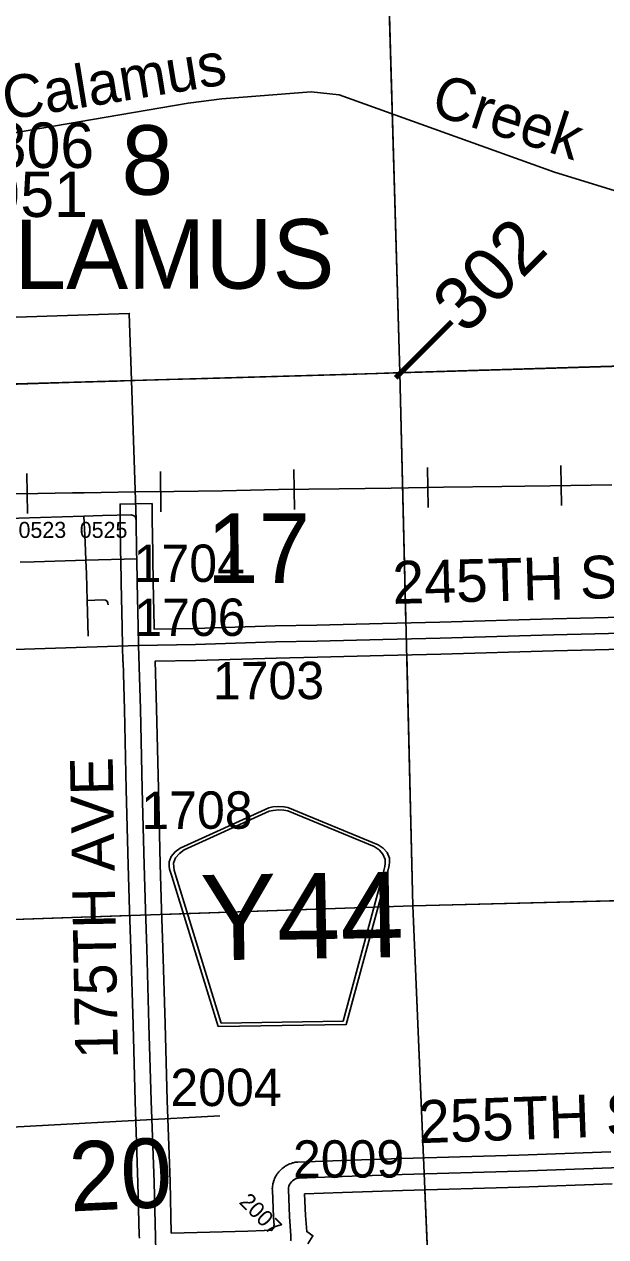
# Model space of a CAD drawing. Extents: x 128.7 to 185.5, y -21.4 to 12.6.
# Drawn here: x 141.537 to 142.626, y -11.108 to -8.839 of the extents above; entities that cross this region are included whole.
import ezdxf

# ---------------------------------------------------------------- set-up
doc = ezdxf.new("R2010")
doc.units = 0
for name, color, linetype in [('tdCoCityStreetMinor', 7, 'Continuous'), ('tdCoCorpBndry', 7, 'Continuous'), ('tdCoCorpTxt', 7, 'Continuous'), ('tdCoHydroRiver', 7, 'Continuous'), ('tdCoHydroTxtLg', 7, 'Continuous'), ('tdCoPriCL', 7, 'Continuous'), ('tdCoPrimary', 7, 'Continuous'), ('tdCoPriNonDiv', 7, 'Continuous'), ('tdCoPriNonDivCL', 7, 'Continuous'), ('tdCoRRCL', 7, 'Continuous'), ('tdCoSecRdNmbr', 7, 'Continuous'), ('tdCoSecRdTxt', 7, 'Continuous'), ('tdCoSecRteBand', 7, 'Continuous'), ('tdCoSecRteCL', 7, 'Continuous'), ('tdCoSectLine', 7, 'Continuous'), ('tdCoSectLinePart', 7, 'Continuous'), ('tdCoSectNmbr', 7, 'Continuous'), ('tdCoShieldCoRte', 7, 'Continuous'), ('tdCoStrucSecCoName', 7, 'Continuous'), ('tdCoStrucSecFHWANum', 7, 'Continuous'), ('tdCoSurfAsphalt', 7, 'Continuous'), ('tdCoSurfAsphaltUnbanded', 7, 'Continuous'), ('tdCoSurfBitum', 7, 'Continuous'), ('tdCoSurfGravel', 7, 'Continuous'), ('tdStHwyPriRefPost1', 7, 'Continuous')]:
    doc.layers.add(name, color=color, linetype=linetype)

msp = doc.modelspace()

# ---------------------------------------------------------------- linework, layer by layer
at = {"layer": 'tdCoCityStreetMinor'}
for p, q in [((141.6526, -9.8422), (141.7477, -9.8392)), ((141.6565, -9.984), (141.655, -9.9174))]:
    msp.add_line(p, q, dxfattribs=at)
for points in [[(141.6526, -9.8422), (141.6511, -9.8081), (141.6487, -9.7593)], [(141.5297, -9.846), (141.5554, -9.8451), (141.6526, -9.8422)], [(141.655, -9.9174), (141.6538, -9.8676), (141.6526, -9.8422)], [(141.655, -9.9174), (141.6834, -9.9164), (141.6891, -9.9171), (141.6923, -9.9189), (141.6938, -9.9226), (141.6943, -9.9255)]]:
    msp.add_lwpolyline(points, dxfattribs=at)
at = {"layer": 'tdCoCorpBndry'}
msp.add_lwpolyline([(141.0017, -10.0261), (140.9863, -9.526), (140.9826, -9.4049), (141.7337, -9.3802), (141.7379, -9.5058), (141.7467, -9.7665), (141.7475, -9.8279), (141.7477, -9.8392), (141.7486, -9.8839), (141.7502, -9.967), (141.7512, -10.0018), (141.3622, -10.0144), (141.3625, -10.1102), (141.2526, -10.109), (141.2503, -10.0181)], close=True, dxfattribs=at)
at = {"layer": 'tdCoHydroRiver'}
for points in [[(143.6768, -8.8052), (143.6321, -8.8856), (143.5996, -8.9529), (143.5598, -9.0395), (143.5123, -9.131), (143.497, -9.1473), (143.4925, -9.1537), (143.4681, -9.1782), (143.4141, -9.2163), (143.3214, -9.2303), (143.0663, -9.2482), (142.7388, -9.1737), (142.6735, -9.16), (142.5298, -9.1158), (142.1266, -8.9712), (142.0742, -8.9651), (141.9071, -8.9784), (141.8442, -8.9868), (141.3867, -9.0643)], [(141.9034, -10.882), (141.4213, -10.9081)]]:
    msp.add_lwpolyline(points, dxfattribs=at)
at = {"layer": 'tdCoPriCL'}
msp.add_lwpolyline([(141.5238, -9.5127), (141.5402, -9.5121), (141.6206, -9.5093), (141.7107, -9.5067), (141.7376, -9.5058), (141.8073, -9.5036), (141.9244, -9.5006), (142.0549, -9.4967), (142.1787, -9.493), (142.2395, -9.4911), (142.3087, -9.4888), (142.6371, -9.4789), (142.8112, -9.4738), (142.9839, -9.4686), (143.1651, -9.4632), (143.2423, -9.4611), (143.4063, -9.456), (143.6615, -9.4481), (143.7382, -9.4457), (143.7409, -9.4456), (143.7425, -9.4456), (143.8323, -9.4428), (143.9671, -9.4385)], dxfattribs=at)
at = {"layer": 'tdCoPrimary'}
for points in [[(141.5242, -9.5127), (141.621, -9.5093), (141.7111, -9.5067), (141.7379, -9.5058), (141.8077, -9.5036), (141.8592, -9.5024), (141.9248, -9.5006), (141.9662, -9.4994), (142.0553, -9.4967), (142.1411, -9.4942), (142.1791, -9.493), (142.2281, -9.4915), (142.309, -9.4888), (142.3889, -9.4866), (142.4797, -9.4836), (142.5714, -9.4812), (142.6375, -9.4789)], [(141.7379, -9.5058), (141.8077, -9.5036), (141.8592, -9.5024), (141.9248, -9.5006), (141.9662, -9.4994), (142.0553, -9.4967), (142.1411, -9.4942), (142.1791, -9.493), (142.2281, -9.4915), (142.309, -9.4888), (142.3889, -9.4866), (142.4797, -9.4836), (142.5714, -9.4812), (142.6375, -9.4789)], [(141.7379, -9.5058), (141.8077, -9.5036), (141.8592, -9.5024), (141.9248, -9.5006), (141.9662, -9.4994), (142.0553, -9.4967), (142.1411, -9.4942), (142.1791, -9.493), (142.2281, -9.4915), (142.309, -9.4888), (142.3889, -9.4866), (142.4797, -9.4836), (142.5714, -9.4812), (142.6375, -9.4789)], [(140.9863, -9.526), (140.9863, -9.526), (141.0952, -9.5235), (141.1484, -9.5221), (141.2375, -9.5202), (141.2632, -9.5197), (141.3151, -9.5188), (141.3524, -9.5182), (141.4317, -9.5149), (141.4429, -9.5144), (141.5242, -9.5127), (141.621, -9.5093), (141.7111, -9.5067), (141.7379, -9.5058)], [(140.9863, -9.526), (140.9863, -9.526), (141.0952, -9.5235), (141.1484, -9.5221), (141.2375, -9.5202), (141.2632, -9.5197), (141.3151, -9.5188), (141.3524, -9.5182), (141.4317, -9.5149), (141.4429, -9.5144), (141.5242, -9.5127), (141.621, -9.5093), (141.7111, -9.5067), (141.7379, -9.5058)]]:
    msp.add_lwpolyline(points, dxfattribs=at)
at = {"layer": 'tdCoPriNonDiv'}
msp.add_lwpolyline([(139.2217, -9.566), (139.7384, -9.5548), (140.3404, -9.5406), (140.9529, -9.5264), (141.352, -9.5182), (141.4426, -9.5144), (142.2395, -9.4911), (143.1651, -9.4632), (143.7409, -9.4456), (144.7661, -9.4131), (146.0176, -9.3699)], dxfattribs=at)
at = {"layer": 'tdCoPriNonDivCL'}
msp.add_lwpolyline([(141.5238, -9.5127), (141.6206, -9.5093), (141.7107, -9.5067), (141.7376, -9.5058), (141.8073, -9.5036), (141.8588, -9.5024), (141.9244, -9.5006), (141.9659, -9.4994), (142.0549, -9.4967), (142.1407, -9.4942), (142.1787, -9.493), (142.2278, -9.4915), (142.3087, -9.4888), (142.3886, -9.4866), (142.4793, -9.4836), (142.571, -9.4812), (142.6371, -9.4789)], dxfattribs=at)
msp.add_lwpolyline([(141.5238, -9.5127), (141.6206, -9.5093), (141.7107, -9.5067), (141.7376, -9.5058), (141.8073, -9.5036), (141.8588, -9.5024), (141.9244, -9.5006), (141.9659, -9.4994), (142.0549, -9.4967), (142.1407, -9.4942), (142.1787, -9.493), (142.2278, -9.4915), (142.3087, -9.4888), (142.3886, -9.4866), (142.4793, -9.4836), (142.571, -9.4812), (142.6371, -9.4789)], dxfattribs=at)
at = {"layer": 'tdCoRRCL'}
for p, q in [((142.5429, -9.7399), (142.5417, -9.6649)), ((141.543, -9.7549), (141.5418, -9.6799)), ((141.7928, -9.7512), (141.792, -9.6762)), ((142.0429, -9.7471), (142.0418, -9.6721)), ((142.2929, -9.7435), (142.2917, -9.6685))]:
    msp.add_line(p, q, dxfattribs=at)
for points in [[(142.6372, -9.7009), (142.5218, -9.7027), (142.474, -9.7035), (142.4309, -9.7043), (142.3218, -9.7056), (142.2238, -9.7071), (142.1263, -9.7085), (142.013, -9.71), (141.9084, -9.7121), (141.8169, -9.7134), (141.7446, -9.7142), (141.6494, -9.7158), (141.6275, -9.7161), (141.5626, -9.7171), (141.467, -9.7187)], [(141.467, -9.7187), (141.5626, -9.7171), (141.6275, -9.7161), (141.6494, -9.7158), (141.7446, -9.7142), (141.8169, -9.7134), (141.9084, -9.7121), (142.013, -9.71), (142.1263, -9.7085), (142.2238, -9.7071), (142.3218, -9.7056), (142.4309, -9.7043), (142.474, -9.7035), (142.5218, -9.7027), (142.6372, -9.7009)]]:
    msp.add_lwpolyline(points, dxfattribs=at)
at = {"layer": 'tdCoSecRteBand'}
for points in [[(141.7526, -11.111), (141.7525, -11.1061), (141.75, -11.0071), (141.7446, -10.8551), (141.7446, -10.855), (141.7446, -10.8549), (141.7407, -10.7116), (141.7365, -10.5694), (141.7343, -10.4968), (141.7318, -10.4128), (141.7318, -10.4127), (141.7318, -10.4127), (141.7281, -10.2714), (141.7281, -10.2713), (141.7281, -10.2713), (141.7246, -10.1212), (141.7221, -10.0323), (141.7217, -10.0323), (141.7212, -10.0025), (141.7202, -9.9679), (141.7202, -9.9677), (141.7202, -9.9676), (141.7186, -9.8845), (141.7177, -9.8398), (141.7175, -9.8285), (141.7175, -9.8284), (141.7175, -9.8283), (141.7167, -9.7669), (141.7164, -9.7369), (141.7764, -9.7361), (141.7767, -9.7661), (141.7775, -9.8274), (141.7777, -9.8386), (141.7785, -9.8833), (141.7802, -9.9663), (141.7803, -9.971), (141.7803, -9.9713), (141.8567, -9.9701), (142.0066, -9.9651), (142.0068, -9.9651), (142.0069, -9.9651), (142.0846, -9.9634), (142.2079, -9.9604), (142.315, -9.9577), (142.5266, -9.9516), (142.5267, -9.9516), (142.5268, -9.9516), (142.6818, -9.9481)], [(142.6832, -10.0081), (142.5282, -10.0115), (142.3167, -10.0177), (142.3167, -10.0177), (142.3166, -10.0177), (142.2093, -10.0204), (142.2093, -10.0204), (142.2093, -10.0204), (142.086, -10.0234), (142.086, -10.0234), (142.086, -10.0234), (142.0084, -10.0251), (141.8584, -10.03), (141.8582, -10.03), (141.8579, -10.03), (141.782, -10.0313), (141.7846, -10.1195), (141.7846, -10.1196), (141.7846, -10.1197), (141.7881, -10.2698), (141.7918, -10.411), (141.7943, -10.495), (141.7964, -10.5676), (141.7964, -10.5676), (141.7964, -10.5676), (141.8006, -10.7099), (141.8006, -10.7099), (141.8006, -10.7099), (141.8046, -10.8531), (141.81, -11.0051), (141.81, -11.0053), (141.81, -11.0054), (141.8124, -11.1016)], [(141.8124, -11.1016), (141.8607, -11.1004), (141.9556, -11.098), (141.9864, -11.0968), (141.9864, -11.0962), (142.0001, -11.0967), (142.0046, -11.0902), (142.0043, -11.0868), (142.0048, -11.0868), (142.0038, -11.0725), (142.0038, -11.0721), (142.0037, -11.0717), (142.0015, -11.0209), (142.0014, -11.0187), (142.0016, -11.0166), (142.002, -11.0135), (142.0022, -11.0114), (142.0027, -11.0094), (142.0034, -11.0064), (142.0039, -11.0043), (142.0047, -11.0024), (142.0058, -10.9995), (142.0066, -10.9975), (142.0077, -10.9957), (142.0092, -10.993), (142.0102, -10.9912), (142.0115, -10.9896), (142.0134, -10.9871), (142.0147, -10.9855), (142.0162, -10.984), (142.0184, -10.9818), (142.02, -10.9804), (142.0216, -10.9791), (142.0241, -10.9773), (142.0258, -10.9761), (142.0277, -10.9751), (142.0304, -10.9736), (142.0323, -10.9726), (142.0342, -10.9719), (142.0371, -10.9709), (142.0391, -10.9701), (142.0412, -10.9697), (142.0442, -10.969), (142.0468, -10.9685), (142.0494, -10.9684), (142.1308, -10.9654), (142.1309, -10.9654), (142.1309, -10.9654), (142.2434, -10.962), (142.2434, -10.962), (142.2434, -10.962), (142.4626, -10.9556), (142.6348, -10.9492)], [(142.6373, -11.0091), (142.4647, -11.0155), (142.4645, -11.0155), (142.4644, -11.0155), (142.2452, -11.022), (142.1329, -11.0254), (142.0619, -11.028), (142.0637, -11.0687), (142.0658, -11.0986), (142.0776, -11.1063), (142.0678, -11.1213)]]:
    msp.add_lwpolyline(points, dxfattribs=at)
at = {"layer": 'tdCoSecRteCL'}
for points in [[(141.7512, -10.0018), (141.7502, -9.967), (141.7486, -9.8839), (141.7477, -9.8392), (141.7475, -9.8279), (141.7467, -9.7665), (141.7456, -9.7619), (141.7452, -9.7603), (141.7378, -9.7571), (141.6836, -9.7581), (141.6487, -9.7593), (141.527, -9.7632), (141.4501, -9.7658), (141.4239, -9.7667), (141.4228, -9.7334), (141.4209, -9.6762), (141.4203, -9.6577), (141.4191, -9.6288), (141.4348, -9.6285), (141.4337, -9.5965), (141.4326, -9.5511), (141.4317, -9.5149)], [(141.7512, -10.0018), (141.8574, -10), (142.0076, -9.9951), (142.0853, -9.9934), (142.2086, -9.9904), (142.3159, -9.9877), (142.5275, -9.9816), (142.6826, -9.9781), (142.9018, -9.9714), (143.0596, -9.9675), (143.236, -9.9631), (143.2566, -9.9625)], [(141.7833, -11.1353), (141.78, -11.0062), (141.7746, -10.854), (141.7706, -10.7108), (141.7665, -10.5685), (141.7643, -10.4959), (141.7618, -10.4119), (141.7581, -10.2706), (141.7546, -10.1204), (141.7512, -10.0018)], [(142.0361, -11.115), (142.0363, -11.1066), (142.0337, -11.0704), (142.0315, -11.0196), (142.0318, -11.0165), (142.0325, -11.0135), (142.0337, -11.0106), (142.0352, -11.008), (142.0371, -11.0055), (142.0393, -11.0034), (142.0418, -11.0015), (142.0446, -11.0001), (142.0475, -10.999), (142.0505, -10.9984), (142.1319, -10.9954), (142.2443, -10.992), (142.4636, -10.9856), (142.6362, -10.9791), (142.797, -10.9708), (142.9208, -10.9676), (143.0468, -10.9643), (143.214, -10.9589), (143.2857, -10.9568)]]:
    msp.add_lwpolyline(points, dxfattribs=at)
at = {"layer": 'tdCoSectLine'}
for points in [[(142.2109, -8.4895), (142.2403, -9.4911)], [(142.2403, -9.4911), (143.2423, -9.4611)], [(141.2371, -9.5202), (142.2403, -9.4911)], [(142.2403, -9.4911), (142.2643, -10.489)], [(142.2643, -10.489), (143.2707, -10.4636)], [(141.2629, -10.5235), (142.2643, -10.489)], [(142.2643, -10.489), (142.3066, -11.4899)]]:
    msp.add_lwpolyline(points, dxfattribs=at)
at = {"layer": 'tdCoSectLinePart'}
for points in [[(142.2118, -8.5197), (142.2403, -9.4911)], [(142.2403, -9.4911), (143.2123, -9.462)], [(141.7376, -9.5057), (142.2403, -9.4911)], [(142.2403, -9.4911), (142.2516, -9.9589)], [(142.253, -10.0189), (142.2643, -10.489)], [(142.2643, -10.489), (143.241, -10.4644)], [(141.2629, -10.5235), (141.7342, -10.5072)], [(141.7942, -10.5052), (142.2643, -10.489)], [(142.2643, -10.489), (142.2842, -10.9608)], [(142.2868, -11.021), (142.3066, -11.4899)]]:
    msp.add_lwpolyline(points, dxfattribs=at)
at = {"layer": 'tdCoShieldCoRte'}
for points in [[(141.9003, -10.715), (141.8134, -10.4336), (141.8093, -10.4205), (141.8085, -10.4146), (141.8083, -10.4068), (141.8124, -10.3964), (141.8195, -10.3878), (141.829, -10.381), (141.995, -10.3057), (142.0025, -10.3039), (142.0129, -10.3028), (142.0233, -10.3036), (142.0308, -10.3051), (142.1994, -10.3745), (142.2091, -10.381), (142.2165, -10.3894), (142.2209, -10.3996), (142.221, -10.4074), (142.2204, -10.4133), (142.2168, -10.4265), (142.1398, -10.7108)], [(141.906, -10.7086), (141.8215, -10.4347), (141.8176, -10.4222), (141.8168, -10.4165), (141.8166, -10.409), (141.8205, -10.3991), (141.8274, -10.3908), (141.8365, -10.3842), (141.9958, -10.312), (142.003, -10.3103), (142.013, -10.3092), (142.023, -10.3099), (142.0302, -10.3114), (142.192, -10.378), (142.2013, -10.3843), (142.2084, -10.3923), (142.2127, -10.4021), (142.2128, -10.4096), (142.2122, -10.4153), (142.2087, -10.428), (142.1338, -10.7046)]]:
    msp.add_lwpolyline(points, close=True, dxfattribs=at)
at = {"layer": 'tdCoSurfAsphalt'}
msp.add_lwpolyline([(141.7512, -10.0018), (141.8574, -10), (142.0076, -9.9951), (142.0853, -9.9934), (142.2086, -9.9904), (142.3159, -9.9877), (142.5275, -9.9816), (142.6826, -9.9781), (142.9018, -9.9714), (143.0596, -9.9675), (143.236, -9.9631), (143.2566, -9.9625)], dxfattribs=at)
at = {"layer": 'tdCoSurfAsphaltUnbanded'}
msp.add_lwpolyline([(141.7467, -9.7665), (141.7456, -9.7619), (141.7452, -9.7603), (141.7378, -9.7571), (141.6836, -9.7581), (141.6487, -9.7593), (141.527, -9.7632), (141.4501, -9.7658), (141.4239, -9.7667), (141.4228, -9.7334), (141.4209, -9.6762), (141.4203, -9.6577), (141.4191, -9.6288), (141.4348, -9.6285), (141.4337, -9.5965), (141.4326, -9.5511), (141.4317, -9.5149)], dxfattribs=at)
at = {"layer": 'tdCoSurfBitum'}
msp.add_lwpolyline([(141.7512, -10.0018), (141.7502, -9.967), (141.7486, -9.8839), (141.7477, -9.8392), (141.7475, -9.8279), (141.7467, -9.7665)], dxfattribs=at)
at = {"layer": 'tdCoSurfGravel'}
for points in [[(141.7643, -10.4959), (141.7618, -10.4119), (141.7581, -10.2706), (141.7546, -10.1204), (141.7512, -10.0018)], [(141.7833, -11.1353), (141.78, -11.0062), (141.7746, -10.854), (141.7706, -10.7108), (141.7665, -10.5685), (141.7643, -10.4959)], [(142.0353, -11.1161), (142.0361, -11.115), (142.0363, -11.1066), (142.0337, -11.0704), (142.0315, -11.0196), (142.0318, -11.0165), (142.0325, -11.0135), (142.0337, -11.0106), (142.0352, -11.008), (142.0371, -11.0055), (142.0393, -11.0034), (142.0418, -11.0015), (142.0446, -11.0001), (142.0475, -10.999), (142.0505, -10.9984), (142.1319, -10.9954), (142.2443, -10.992), (142.4636, -10.9856), (142.6362, -10.9791), (142.797, -10.9708), (142.9208, -10.9676), (143.0468, -10.9643), (143.214, -10.9589), (143.2857, -10.9568)]]:
    msp.add_lwpolyline(points, dxfattribs=at)

# ---------------------------------------------------------------- texts
at = {"layer": 'tdCoCorpTxt'}
msp.add_text('CALAMUS', height=0.13, rotation=0.1075, dxfattribs=at).set_placement((141.2774, -9.335))
at = {"layer": 'tdCoHydroTxtLg'}
for s, rotation, p in [('Calamus', 9.2556, (141.503, -9.0184)), ('Creek', 341.9819, (142.2947, -9.0057))]:
    msp.add_text(s, height=0.08, rotation=rotation, dxfattribs=at).set_placement(p)
at = {"layer": 'tdCoSecRdNmbr'}
for s, height, rotation, p in [('0523', 0.03, 0.106, (141.5264, -9.8004)), ('0525', 0.03, 0.106, (141.641, -9.8004)), ('1704', 0.07, 0.1076, (141.742, -9.8829)), ('1706', 0.07, 0.1076, (141.7432, -9.9841)), ('1703', 0.07, 0.1076, (141.8902, -10.1024)), ('1708', 0.07, 0.1076, (141.7564, -10.345)), ('2004', 0.07, 0.1076, (141.8107, -10.8639)), ('2009', 0.07, 0.1077, (142.0402, -10.9979)), ('2007', 0.03, 315.107, (141.9377, -11.0449))]:
    msp.add_text(s, height=height, rotation=rotation, dxfattribs=at).set_placement(p)
at = {"layer": 'tdCoSecRdTxt'}
for s, rotation, p in [('245TH ST', 1.5169, (142.2273, -9.9239)), ('175TH AVE', 91, (141.7125, -10.7748)), ('255TH ST', 2.022, (142.2759, -10.9333))]:
    msp.add_text(s, height=0.08, rotation=rotation, dxfattribs=at).set_placement(p)
at = {"layer": 'tdCoSectNmbr'}
for s, rotation, p in [('8', 0.1076, (141.7192, -9.1581)), ('17', 0.1076, (141.879, -9.8847)), ('20', 2.6598, (141.6236, -11.0611))]:
    msp.add_text(s, height=0.13, rotation=rotation, dxfattribs=at).set_placement(p)
at = {"layer": 'tdCoShieldCoRte'}
msp.add_text('Y44', height=0.16, rotation=1, dxfattribs=at).set_placement((141.8682, -10.5913))
at = {"layer": 'tdCoStrucSecCoName'}
msp.add_text('R-0806', height=0.085, dxfattribs=at).set_placement((141.295, -9.1078))
at = {"layer": 'tdCoStrucSecFHWANum'}
msp.add_text('121951', height=0.085, dxfattribs=at).set_placement((141.2769, -9.1996))
at = {"layer": 'tdStHwyPriRefPost1'}
msp.add_text('‒‒302', height=0.1, rotation=45, dxfattribs=at).set_placement((142.2584, -9.527))

doc.saveas('drawing.dxf')
